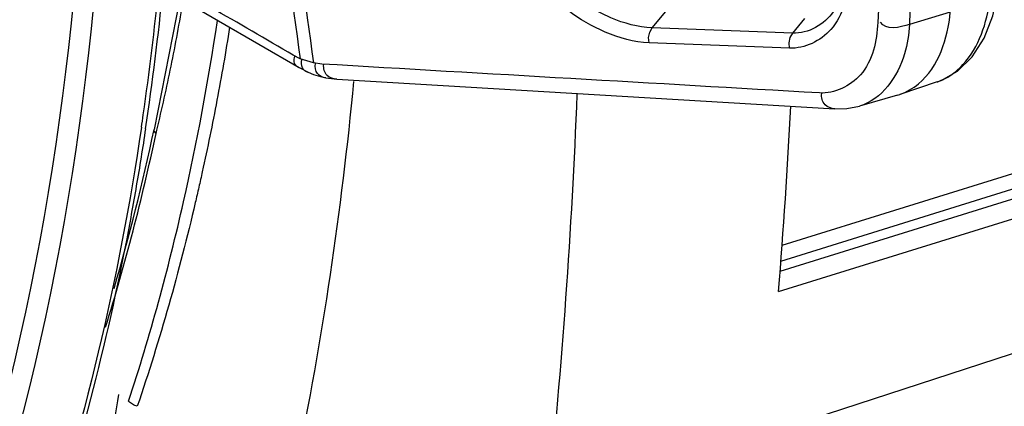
# Paper-space layout 'Sheet' of a CAD drawing. Header units: inches. Extents: x 0.2 to 10.8, y 0.2 to 8.3.
# Tile 302 of 545: x 5.5518 to 5.6879, y 6.5454 to 6.5989. Entities that reach past the tile are written whole.
import ezdxf

# ---------------------------------------------------------------- set-up
doc = ezdxf.new("R2010")
doc.units = ezdxf.units.IN
doc.header["$MEASUREMENT"] = 0
doc.layers.get('0').update_dxf_attribs({"lineweight": 5})

psp = doc.layouts.new('Sheet')

# ---------------------------------------------------------------- linework, layer by layer
at = {"color": 0, "linetype": 'ByBlock', "lineweight": -3}
for p, q in [((5.656676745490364, 6.561287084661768), (6.355891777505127, 6.778893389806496)), ((5.654845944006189, 6.541591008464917), (6.356262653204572, 6.769911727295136)), ((5.567696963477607, 6.605428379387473), (5.590417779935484, 6.59226659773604)), ((5.573887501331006, 6.601837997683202), (5.570338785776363, 6.583698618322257)), ((5.639206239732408, 6.597776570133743), (5.641322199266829, 6.600311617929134)), ((5.680423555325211, 6.59991795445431), (5.674760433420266, 6.598231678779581)), ((5.658640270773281, 6.597014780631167), (5.66032483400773, 6.599032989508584)), ((5.590546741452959, 6.593490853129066), (5.589576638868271, 6.593993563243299)), ((5.592394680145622, 6.592897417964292), (5.590546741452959, 6.593490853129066)), ((5.656890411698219, 6.564118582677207), (5.751235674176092, 6.593480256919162)), ((5.656995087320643, 6.565505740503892), (5.746122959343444, 6.59324368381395)), ((5.657161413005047, 6.567709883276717), (5.738815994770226, 6.593114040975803)), ((5.590417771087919, 6.592266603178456), (5.591662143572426, 6.59162343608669)), ((5.593520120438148, 6.592751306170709), (5.592394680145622, 6.592897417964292)), ((5.594065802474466, 6.590845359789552), (5.595625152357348, 6.590642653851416)), ((5.595625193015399, 6.590642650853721), (5.66447404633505, 6.586576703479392)), ((5.678593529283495, 6.590279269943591), (5.673428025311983, 6.588545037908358)), ((5.67310451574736, 6.588444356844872), (5.667866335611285, 6.586940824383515)), ((5.67310451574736, 6.588444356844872), (5.673428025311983, 6.588545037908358)), ((5.57060681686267, 6.583147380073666), (5.57070054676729, 6.583616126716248)), ((5.57060681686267, 6.583147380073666), (5.570718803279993, 6.58360059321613))]:
    psp.add_line(p, q, dxfattribs=at)
for points in [[(5.678585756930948, 6.590276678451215), (5.679159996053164, 6.590489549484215), (5.681427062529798, 6.591783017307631), (5.683437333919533, 6.593730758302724), (5.685099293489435, 6.59631086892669), (5.686302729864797, 6.599400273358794), (5.686949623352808, 6.602483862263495)], [(5.638779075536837, 6.595695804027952), (5.638716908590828, 6.596439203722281), (5.638866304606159, 6.597166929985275), (5.639206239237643, 6.597776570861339)], [(5.65821147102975, 6.594947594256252), (5.658152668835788, 6.595686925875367), (5.658302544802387, 6.596409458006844), (5.658640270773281, 6.597014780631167)], [(5.591662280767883, 6.591623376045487), (5.592374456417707, 6.591327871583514), (5.593364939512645, 6.591009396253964), (5.594065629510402, 6.590845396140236)], [(5.664474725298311, 6.586576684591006), (5.666119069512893, 6.586608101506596), (5.667864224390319, 6.586940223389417)], [(5.57060681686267, 6.583147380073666), (5.570352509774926, 6.583480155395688), (5.570336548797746, 6.583688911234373)]]:
    psp.add_lwpolyline(points, dxfattribs=at)
for centre, radius, start, end in [((6.329634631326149, 6.700274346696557), 0.7467620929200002, 184.3484868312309, 188.2212105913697), ((6.331442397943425, 6.699749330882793), 0.7467321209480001, 184.3484353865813, 188.2268468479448), ((5.166985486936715, 6.643425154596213), 0.4059795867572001, 351.8313685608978, 354.3572309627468), ((5.17047120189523, 6.643676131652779), 0.4031560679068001, 351.4595786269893, 354.2331514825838), ((5.234762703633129, 6.650299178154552), 0.3481772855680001, 347.2881134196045, 351.4878808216), ((5.08722630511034, 6.639212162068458), 0.5130816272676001, 348.5203953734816, 354.5346827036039), ((4.759945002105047, 6.622513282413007), 0.8695640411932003, 354.0410546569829, 357.7646395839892), ((4.783573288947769, 6.632113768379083), 0.8759714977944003, 355.3622865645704, 357.0431668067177), ((5.181223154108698, 6.641475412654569), 0.3916093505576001, 351.560373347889, 351.8177578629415), ((5.267831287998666, 6.64797590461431), 0.3092608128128, 343.8042151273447, 348.0022623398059), ((5.270685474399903, 6.646788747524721), 0.3065991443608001, 342.8441294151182, 348.0199026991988), ((5.276655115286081, 6.64069917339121), 0.3051992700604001, 341.943852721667, 347.3155850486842)]:
    psp.add_arc(centre, radius, start, end, dxfattribs=at)
for points, knots in [([(5.666013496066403, 6.674652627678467), (5.667016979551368, 6.668107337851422), (5.67028311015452, 6.642876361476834), (5.671323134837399, 6.617315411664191), (5.670394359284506, 6.598516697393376)], [0, 0, 0, 0, 0.2602546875, 1, 1, 1, 1]), ([(5.67032734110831, 6.675275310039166), (5.671352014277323, 6.668652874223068), (5.674684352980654, 6.64312399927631), (5.67573015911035, 6.61725317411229), (5.674760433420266, 6.598231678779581)], [0, 0, 0, 0, 0.2602682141, 1, 1, 1, 1]), ([(5.526332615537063, 6.483783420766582), (5.531329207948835, 6.493295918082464), (5.550173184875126, 6.535961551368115), (5.558466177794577, 6.582772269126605), (5.560534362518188, 6.618502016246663)], [0, 0, 0, 0, 0.2309025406, 1, 1, 1, 1]), ([(5.639206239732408, 6.597776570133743), (5.637252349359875, 6.597851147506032), (5.628004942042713, 6.600349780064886), (5.62136398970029, 6.608473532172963), (5.618058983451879, 6.615095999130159)], [0, 0, 0, 0, 0.2089752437, 1, 1, 1, 1]), ([(5.638779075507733, 6.595695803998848), (5.636704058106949, 6.595777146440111), (5.626881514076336, 6.598465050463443), (5.619887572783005, 6.607157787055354), (5.616415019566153, 6.614215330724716)], [0, 0, 0, 0, 0.2088682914, 1, 1, 1, 1]), ([(5.66639356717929, 6.604879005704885), (5.666242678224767, 6.602296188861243), (5.665196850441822, 6.597264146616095), (5.660291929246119, 6.594868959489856), (5.65821147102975, 6.594947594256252)], [0, 0, 0, 0, 0.5541078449, 1, 1, 1, 1]), ([(5.570718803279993, 6.58360059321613), (5.571440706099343, 6.586537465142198), (5.572759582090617, 6.592501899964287), (5.573857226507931, 6.598509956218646), (5.57436805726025, 6.601549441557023)], [0, 0, 0, 0, 0.4952658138, 1, 1, 1, 1]), ([(5.680071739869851, 6.590955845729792), (5.680850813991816, 6.591414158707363), (5.68408929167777, 6.594137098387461), (5.685495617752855, 6.598471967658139), (5.685916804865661, 6.601703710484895)], [0, 0, 0, 0, 0.2171255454, 1, 1, 1, 1]), ([(5.673428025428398, 6.588545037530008), (5.674377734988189, 6.588863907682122), (5.678473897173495, 6.591250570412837), (5.680082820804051, 6.596328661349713), (5.680423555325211, 6.59991795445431)], [0, 0, 0, 0, 0.2174428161, 1, 1, 1, 1]), ([(5.670394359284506, 6.598516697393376), (5.670268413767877, 6.595971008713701), (5.669307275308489, 6.590972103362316), (5.664409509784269, 6.588638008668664), (5.662355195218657, 6.588755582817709)], [0, 0, 0, 0, 0.5533081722, 1, 1, 1, 1]), ([(5.580785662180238, 6.597836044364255), (5.580246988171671, 6.594466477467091), (5.579083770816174, 6.58778877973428), (5.577728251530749, 6.581147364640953), (5.577006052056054, 6.577860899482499)], [0, 0, 0, 0, 0.5035022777, 1, 1, 1, 1]), ([(5.674760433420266, 6.598231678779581), (5.674681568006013, 6.596861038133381), (5.674130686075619, 6.592408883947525), (5.670925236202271, 6.587818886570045), (5.667866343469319, 6.586940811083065)], [0, 0, 0, 0, 0.3013845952, 1, 1, 1, 1]), ([(5.590393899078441, 6.592220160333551), (5.590125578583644, 6.592337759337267), (5.589563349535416, 6.592843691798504), (5.58969503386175, 6.593597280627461), (5.58983143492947, 6.593941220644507)], [0, 0, 0, 0, 0.441896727, 1, 1, 1, 1]), ([(5.591648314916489, 6.591588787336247), (5.591327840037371, 6.591699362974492), (5.590637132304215, 6.59218443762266), (5.59068581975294, 6.593049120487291), (5.590812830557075, 6.593432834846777)], [0, 0, 0, 0, 0.4561535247, 1, 1, 1, 1]), ([(5.59406416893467, 6.590836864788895), (5.59364796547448, 6.590897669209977), (5.59271316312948, 6.591310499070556), (5.592564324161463, 6.592367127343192), (5.592663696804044, 6.592837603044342)], [0, 0, 0, 0, 0.4665913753, 1, 1, 1, 1]), ([(5.595625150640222, 6.590642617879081), (5.595142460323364, 6.590661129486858), (5.594054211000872, 6.591001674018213), (5.593722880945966, 6.592165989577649), (5.593801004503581, 6.592690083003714)], [0, 0, 0, 0, 0.47687944, 1, 1, 1, 1]), ([(5.678593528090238, 6.590279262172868), (5.678725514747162, 6.590323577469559), (5.678987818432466, 6.590419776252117), (5.679244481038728, 6.590530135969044), (5.6793715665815, 6.590588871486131)], [0, 0, 0, 0, 0.4986130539, 1, 1, 1, 1]), ([(5.6793715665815, 6.590588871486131), (5.679490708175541, 6.590643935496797), (5.679727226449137, 6.590760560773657), (5.679957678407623, 6.590888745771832), (5.680071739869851, 6.590955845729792)], [0, 0, 0, 0, 0.4979441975, 1, 1, 1, 1]), ([(5.664474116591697, 6.586578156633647), (5.663982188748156, 6.586598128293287), (5.66287337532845, 6.586954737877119), (5.662551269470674, 6.588149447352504), (5.662641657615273, 6.588681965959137)], [0, 0, 0, 0, 0.4768505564, 1, 1, 1, 1]), ([(5.569156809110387, 6.583804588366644), (5.56875987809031, 6.581166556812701), (5.56791608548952, 6.575925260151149), (5.566962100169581, 6.570702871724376), (5.566459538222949, 6.568110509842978)], [0, 0, 0, 0, 0.5025525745, 1, 1, 1, 1]), ([(5.577006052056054, 6.577860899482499), (5.576848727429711, 6.577144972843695), (5.576529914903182, 6.575716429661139), (5.576201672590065, 6.57429002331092), (5.576035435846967, 6.573578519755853)], [0, 0, 0, 0, 0.5008005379, 1, 1, 1, 1]), ([(5.568017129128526, 6.545407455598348), (5.567782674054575, 6.545478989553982), (5.567355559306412, 6.545666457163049), (5.566973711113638, 6.545937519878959), (5.566818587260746, 6.546090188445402)], [0, 0, 0, 0, 0.5296861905, 1, 1, 1, 1])]:
    psp.add_open_spline(points, degree=3, knots=knots, dxfattribs=at)
for points in [[(5.542278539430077, 6.512633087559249), (5.554814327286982, 6.546080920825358), (5.561231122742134, 6.582044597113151), (5.563341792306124, 6.617701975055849)], [(5.589576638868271, 6.593993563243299), (5.581995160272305, 6.598387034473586), (5.574417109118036, 6.602786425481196), (5.566842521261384, 6.607191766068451)], [(5.664232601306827, 6.599995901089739), (5.663074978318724, 6.598228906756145), (5.66075139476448, 6.59694051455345), (5.658640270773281, 6.597014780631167)], [(5.674760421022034, 6.598231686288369), (5.673510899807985, 6.597784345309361), (5.671395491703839, 6.597365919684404), (5.67079142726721, 6.5985476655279)], [(5.658640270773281, 6.597014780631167), (5.652162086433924, 6.597264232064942), (5.645684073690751, 6.597518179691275), (5.639206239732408, 6.597776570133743)], [(5.65821147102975, 6.594947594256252), (5.651733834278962, 6.595192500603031), (5.645256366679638, 6.59544192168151), (5.638779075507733, 6.595695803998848)], [(5.662355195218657, 6.588755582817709), (5.639409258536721, 6.590071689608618), (5.616464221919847, 6.591403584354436), (5.593520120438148, 6.592751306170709)], [(5.568591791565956, 6.584000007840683), (5.565494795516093, 6.563127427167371), (5.560697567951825, 6.542391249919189), (5.553801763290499, 6.522448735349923)], [(5.576035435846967, 6.573578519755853), (5.573814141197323, 6.56407124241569), (5.571166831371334, 6.554648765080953), (5.56801713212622, 6.545407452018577)], [(5.566459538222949, 6.568110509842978), (5.563455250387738, 6.55261351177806), (5.559441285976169, 6.537262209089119), (5.554247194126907, 6.522355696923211)], [(5.5574227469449, 6.521259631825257), (5.561240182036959, 6.529405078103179), (5.564183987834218, 6.538115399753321), (5.565470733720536, 6.547018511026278)]]:
    psp.add_open_spline(points, degree=3, dxfattribs=at)

doc.saveas('drawing.dxf')
